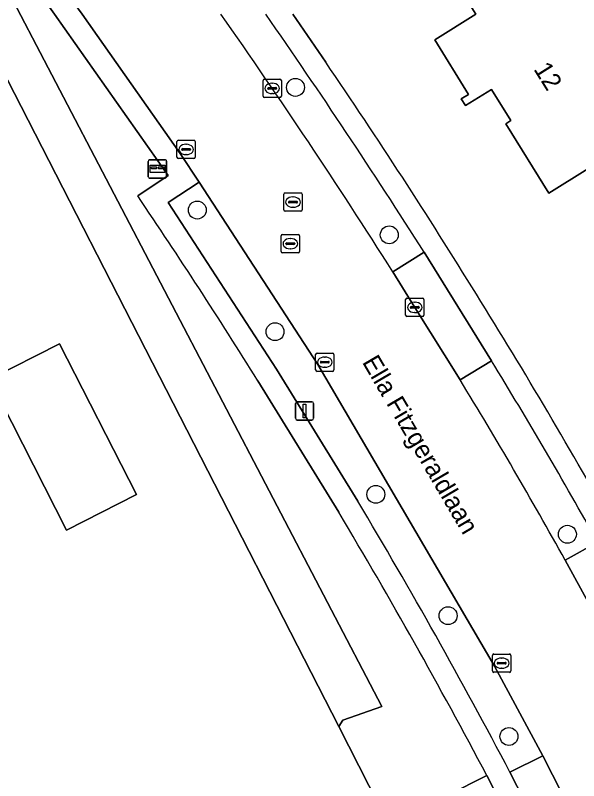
# Model space of a CAD drawing. Extents: x 160455 to 162082, y 388339 to 389736.
# Drawn here: x 160951.37 to 160982.13, y 389208.17 to 389249.94 of the extents above; entities that cross this region are included whole.
import ezdxf

# ---------------------------------------------------------------- set-up
doc = ezdxf.new("R2010")
doc.units = 0
for name, color, linetype in [('IMGEO_Boom', 7, 'Continuous'), ('IMGEO_Brievenbus', 7, 'Continuous'), ('IMGEO_Erf', 7, 'Continuous'), ('IMGEO_Greppel_droge_sloot', 7, 'Continuous'), ('IMGEO_Groenvoorziening', 7, 'Continuous'), ('IMGEO_Hek', 7, 'Continuous'), ('IMGEO_Kolk', 7, 'Continuous'), ('IMGEO_Lichtmast', 7, 'Continuous'), ('IMGEO_Openbare_ruimte_label', 7, 'Continuous'), ('IMGEO_Pand', 7, 'Continuous'), ('IMGEO_Pand_nummerreeks', 7, 'Continuous'), ('IMGEO_Parkeervlak_open', 7, 'Continuous'), ('IMGEO_Rijbaan_lokaal_gesloten', 7, 'Continuous'), ('IMGEO_Rioolput', 7, 'Continuous'), ('IMGEO_Voetpad_open', 7, 'Continuous')]:
    doc.layers.add(name, color=color, linetype=linetype)

msp = doc.modelspace()

# ---------------------------------------------------------------- linework, layer by layer
at = {"layer": 'IMGEO_Boom'}
for centre in [(160966.666, 389246.002), (160961.309, 389239.307), (160971.788, 389237.952), (160965.55, 389232.669), (160971.053, 389223.791), (160981.51, 389221.613), (160974.998, 389217.171), (160978.32, 389210.578)]:
    msp.add_circle(centre, 0.489, dxfattribs=at)
at = {"layer": 'IMGEO_Brievenbus'}
for p, q in [((160958.633, 389241.124), (160958.633, 389241.965)), ((160958.633, 389241.965), (160958.633, 389241.124)), ((160958.708, 389242.049), (160959.549, 389242.049)), ((160959.549, 389242.049), (160958.708, 389242.049)), ((160959.633, 389241.974), (160959.633, 389241.133)), ((160959.633, 389241.133), (160959.633, 389241.974)), ((160959.077, 389241.656), (160958.8, 389241.656)), ((160958.8, 389241.572), (160959.077, 389241.572)), ((160959.469, 389241.656), (160959.192, 389241.656)), ((160959.192, 389241.572), (160959.469, 389241.572)), ((160959.558, 389241.049), (160958.717, 389241.049)), ((160958.717, 389241.049), (160959.558, 389241.049))]:
    msp.add_line(p, q, dxfattribs=at)
msp.add_lwpolyline([(160958.734, 389241.756), (160959.541, 389241.756), (160959.541, 389241.351), (160958.734, 389241.351), (160958.734, 389241.756)], dxfattribs=at)
for centre, radius, start, end in [((160958.711, 389241.971), 0.0779, 92.4484, 184.2845), ((160958.711, 389241.971), 0.0779, 92.4484, 184.2845), ((160959.555, 389241.971), 0.0779, 2.4484, 94.2845), ((160959.555, 389241.971), 0.0779, 2.4484, 94.2845), ((160958.83, 389241.614), 0.0519, 125.8089, 234.1911), ((160959.046, 389241.614), 0.0519, 305.8089, 54.1911), ((160959.223, 389241.614), 0.0519, 125.8089, 234.1911), ((160959.439, 389241.614), 0.0519, 305.8089, 54.1911), ((160958.711, 389241.127), 0.0779, 182.4484, 274.2845), ((160958.711, 389241.127), 0.0779, 182.4484, 274.2845), ((160959.555, 389241.127), 0.0779, 272.4484, 4.2845), ((160959.555, 389241.127), 0.0779, 272.4484, 4.2845)]:
    msp.add_arc(centre, radius, start, end, dxfattribs=at)
at = {"layer": 'IMGEO_Erf'}
for points in [[(160979.695, 389203.341), (160977.108, 389208.451), (160972.884, 389206.319), (160971.771, 389205.758), (160969.026, 389211.114), (160941.881, 389264.074), (160931.643, 389261.015), (160911.604, 389256.404), (160906.256, 389252.814), (160906.55, 389252.215), (160904.296, 389250), (160903.465, 389249.183), (160884.515, 389230.559), (160899.419, 389202.29), (160907.13, 389187.879), (160912.769, 389177.305), (160913.598, 389175.984), (160922.466, 389180.512), (160922.556, 389180.328), (160951.698, 389120.819)], [(160966.522, 389250), (160968.319, 389247.376)]]:
    msp.add_lwpolyline(points, dxfattribs=at)
for points in [[(160990.872, 389247.264), (160988.319, 389245.68), (160988.583, 389245.255), (160984.749, 389242.876), (160980.493, 389240.236), (160978.142, 389244.016), (160978.423, 389244.192), (160977.367, 389245.88), (160975.955, 389245.019), (160975.72, 389245.377), (160976.112, 389245.61), (160974.282, 389248.594), (160976.52, 389250), (160975.203, 389252.109), (160979.881, 389255.015), (160981.196, 389252.897), (160983.11, 389254.085), (160985.647, 389250), (160986.237, 389249.05), (160987.767, 389250), (160988.789, 389250.635), (160989.181, 389250)], [(160949.972, 389230.071), (160953.791, 389232.015), (160957.986, 389223.775), (160954.168, 389221.831)]]:
    msp.add_lwpolyline(points, close=True, dxfattribs=at)
for centre, radius, start, end in [((160689.235, 389057.157), 337.745, 31.71692, 34.27766), ((160695.345, 389059.589), 331.271, 29.31257, 31.91474)]:
    msp.add_arc(centre, radius, start, end, dxfattribs=at)
at = {"layer": 'IMGEO_Greppel_droge_sloot'}
msp.add_lwpolyline([(160947.644, 389257.639), (160942.773, 389264.724), (160940.019, 389268.145), (160927.121, 389276.513), (160924.197, 389273.379), (160936.991, 389266.357), (160928.346, 389262.044), (160909.889, 389258.182), (160905.504, 389254.321), (160906.256, 389252.814), (160911.604, 389256.404), (160931.643, 389261.015), (160941.881, 389264.074), (160969.026, 389211.114), (160969.244, 389211.469), (160971.39, 389212.21)], close=True, dxfattribs=at)
at = {"layer": 'IMGEO_Groenvoorziening'}
for points in [[(160905.504, 389254.321), (160909.889, 389258.182), (160928.346, 389262.044), (160936.991, 389266.357), (160924.197, 389273.379), (160927.121, 389276.513), (160940.019, 389268.145), (160942.773, 389264.724), (160947.644, 389257.639), (160971.39, 389212.21), (160969.244, 389211.469), (160969.026, 389211.114), (160971.771, 389205.758), (160972.884, 389206.319), (160977.108, 389208.451)], [(160958.059, 389240.077), (160959.723, 389241.189), (160953.516, 389250), (160953.152, 389250.513), (160954.124, 389251.236)], [(160969.026, 389222.817), (160964.617, 389229.988)]]:
    msp.add_lwpolyline(points, dxfattribs=at)
for centre, radius, start, end in [((160679.33, 389051.723), 336.403, 31.99968, 34.04925), ((160704.38, 389064.476), 308.398, 27.8298, 30.89252)]:
    msp.add_arc(centre, radius, start, end, dxfattribs=at)
at = {"layer": 'IMGEO_Hek'}
msp.add_lwpolyline([(160941.881, 389264.074), (160969.026, 389211.114), (160971.771, 389205.758)], dxfattribs=at)
at = {"layer": 'IMGEO_Kolk'}
for p, q in [((160964.895, 389245.52), (160964.895, 389246.372)), ((160964.97, 389246.446), (160965.822, 389246.446)), ((160965.383, 389246.226), (160965.408, 389246.226)), ((160965.896, 389246.372), (160965.896, 389245.52)), ((160965.154, 389245.94), (160965.154, 389245.952)), ((160965.592, 389245.903), (160965.194, 389245.903)), ((160965.197, 389245.989), (160965.595, 389245.989)), ((160965.406, 389245.666), (160965.381, 389245.666)), ((160965.638, 389245.952), (160965.638, 389245.94)), ((160965.822, 389245.446), (160964.97, 389245.446)), ((160960.273, 389243.115), (160961.125, 389243.115)), ((160960.198, 389242.189), (160960.198, 389243.041)), ((160960.686, 389242.895), (160960.711, 389242.895)), ((160961.199, 389243.041), (160961.199, 389242.189)), ((160960.457, 389242.609), (160960.457, 389242.621)), ((160960.895, 389242.572), (160960.497, 389242.572)), ((160960.5, 389242.658), (160960.898, 389242.658)), ((160960.709, 389242.335), (160960.684, 389242.335)), ((160960.941, 389242.621), (160960.941, 389242.609)), ((160961.125, 389242.115), (160960.273, 389242.115)), ((160972.679, 389233.569), (160972.679, 389234.421)), ((160972.754, 389234.495), (160973.606, 389234.495)), ((160973.68, 389234.421), (160973.68, 389233.569)), ((160972.938, 389233.989), (160972.938, 389234.001)), ((160973.376, 389233.952), (160972.978, 389233.952)), ((160972.981, 389234.038), (160973.379, 389234.038)), ((160973.167, 389234.275), (160973.192, 389234.275)), ((160973.422, 389234.001), (160973.422, 389233.989)), ((160973.19, 389233.715), (160973.165, 389233.715)), ((160973.606, 389233.495), (160972.754, 389233.495)), ((160967.768, 389230.579), (160967.768, 389231.431)), ((160967.843, 389231.505), (160968.695, 389231.505)), ((160968.769, 389231.431), (160968.769, 389230.579)), ((160968.027, 389230.999), (160968.027, 389231.011)), ((160968.07, 389231.048), (160968.468, 389231.048)), ((160968.256, 389231.285), (160968.281, 389231.285)), ((160968.511, 389231.011), (160968.511, 389230.999)), ((160968.465, 389230.962), (160968.067, 389230.962)), ((160968.279, 389230.725), (160968.254, 389230.725)), ((160968.695, 389230.505), (160967.843, 389230.505)), ((160977.422, 389214.153), (160977.422, 389215.005)), ((160977.497, 389215.079), (160978.349, 389215.079)), ((160977.91, 389214.859), (160977.935, 389214.859)), ((160978.423, 389215.005), (160978.423, 389214.153)), ((160977.681, 389214.573), (160977.681, 389214.585)), ((160978.119, 389214.536), (160977.721, 389214.536)), ((160977.724, 389214.622), (160978.122, 389214.622)), ((160977.933, 389214.299), (160977.908, 389214.299)), ((160978.165, 389214.585), (160978.165, 389214.573)), ((160978.349, 389214.079), (160977.497, 389214.079))]:
    msp.add_line(p, q, dxfattribs=at)
for points in [[(160964.895, 389245.52), (160964.895, 389246.372)], [(160964.97, 389246.446), (160965.822, 389246.446)], [(160965.896, 389246.372), (160965.896, 389245.52)], [(160965.822, 389245.446), (160964.97, 389245.446)], [(160960.273, 389243.115), (160961.125, 389243.115)], [(160960.198, 389242.189), (160960.198, 389243.041)], [(160961.199, 389243.041), (160961.199, 389242.189)], [(160961.125, 389242.115), (160960.273, 389242.115)], [(160972.679, 389233.569), (160972.679, 389234.421)], [(160972.754, 389234.495), (160973.606, 389234.495)], [(160973.68, 389234.421), (160973.68, 389233.569)], [(160973.606, 389233.495), (160972.754, 389233.495)], [(160967.768, 389230.579), (160967.768, 389231.431)], [(160967.843, 389231.505), (160968.695, 389231.505)], [(160968.769, 389231.431), (160968.769, 389230.579)], [(160968.695, 389230.505), (160967.843, 389230.505)], [(160977.422, 389214.153), (160977.422, 389215.005)], [(160977.497, 389215.079), (160978.349, 389215.079)], [(160978.423, 389215.005), (160978.423, 389214.153)], [(160978.349, 389214.079), (160977.497, 389214.079)]]:
    msp.add_lwpolyline(points, dxfattribs=at)
for centre, radius, start, end in [((160964.972, 389246.37), 0.0765, 91.552, 178.448), ((160964.972, 389246.37), 0.0765, 91.552, 178.448), ((160965.82, 389246.37), 0.0765, 1.552, 88.448), ((160965.82, 389246.37), 0.0765, 1.552, 88.448), ((160965.194, 389245.949), 0.0403, 85.8775, 175.7526), ((160965.191, 389245.939), 0.0366, 178.938, 274.7102), ((160965.595, 389245.946), 0.043, 264.8664, 352.4533), ((160965.599, 389245.951), 0.0386, 1.7309, 96.639), ((160964.972, 389245.522), 0.0765, 181.552, 268.448), ((160964.972, 389245.522), 0.0765, 181.552, 268.448), ((160965.82, 389245.522), 0.0765, 271.552, 358.448), ((160965.82, 389245.522), 0.0765, 271.552, 358.448), ((160960.275, 389243.039), 0.0765, 91.552, 178.448), ((160960.275, 389243.039), 0.0765, 91.552, 178.448), ((160961.123, 389243.039), 0.0765, 1.552, 88.448), ((160961.123, 389243.039), 0.0765, 1.552, 88.448), ((160960.497, 389242.618), 0.0403, 85.8775, 175.7526), ((160960.494, 389242.608), 0.0366, 178.938, 274.7102), ((160960.898, 389242.615), 0.043, 264.8664, 352.4533), ((160960.902, 389242.62), 0.0386, 1.7309, 96.639), ((160960.275, 389242.191), 0.0765, 181.552, 268.448), ((160960.275, 389242.191), 0.0765, 181.552, 268.448), ((160961.123, 389242.191), 0.0765, 271.552, 358.448), ((160961.123, 389242.191), 0.0765, 271.552, 358.448), ((160972.756, 389234.419), 0.0765, 91.552, 178.448), ((160972.756, 389234.419), 0.0765, 91.552, 178.448), ((160973.604, 389234.419), 0.0765, 1.552, 88.448), ((160973.604, 389234.419), 0.0765, 1.552, 88.448), ((160972.978, 389233.998), 0.0403, 85.8775, 175.7526), ((160972.975, 389233.988), 0.0366, 178.938, 274.7102), ((160973.379, 389233.995), 0.043, 264.8664, 352.4533), ((160973.383, 389234), 0.0386, 1.7309, 96.639), ((160972.756, 389233.571), 0.0765, 181.552, 268.448), ((160972.756, 389233.571), 0.0765, 181.552, 268.448), ((160973.604, 389233.571), 0.0765, 271.552, 358.448), ((160973.604, 389233.571), 0.0765, 271.552, 358.448), ((160967.845, 389231.429), 0.0765, 91.552, 178.448), ((160967.845, 389231.429), 0.0765, 91.552, 178.448), ((160968.693, 389231.429), 0.0765, 1.552, 88.448), ((160968.693, 389231.429), 0.0765, 1.552, 88.448), ((160968.067, 389231.008), 0.0403, 85.8775, 175.7526), ((160968.472, 389231.01), 0.0386, 1.7309, 96.639), ((160968.064, 389230.998), 0.0366, 178.938, 274.7102), ((160968.468, 389231.005), 0.043, 264.8664, 352.4533), ((160967.845, 389230.581), 0.0765, 181.552, 268.448), ((160967.845, 389230.581), 0.0765, 181.552, 268.448), ((160968.693, 389230.581), 0.0765, 271.552, 358.448), ((160968.693, 389230.581), 0.0765, 271.552, 358.448), ((160977.499, 389215.003), 0.0765, 91.552, 178.448), ((160977.499, 389215.003), 0.0765, 91.552, 178.448), ((160978.347, 389215.003), 0.0765, 1.552, 88.448), ((160978.347, 389215.003), 0.0765, 1.552, 88.448), ((160977.721, 389214.582), 0.0403, 85.8775, 175.7526), ((160977.718, 389214.572), 0.0366, 178.938, 274.7102), ((160978.122, 389214.579), 0.043, 264.8664, 352.4533), ((160978.126, 389214.584), 0.0386, 1.7309, 96.639), ((160977.499, 389214.155), 0.0765, 181.552, 268.448), ((160977.499, 389214.155), 0.0765, 181.552, 268.448), ((160978.347, 389214.155), 0.0765, 271.552, 358.448), ((160978.347, 389214.155), 0.0765, 271.552, 358.448)]:
    msp.add_arc(centre, radius, start, end, dxfattribs=at)
for centre, major_axis, ratio, start_param, end_param in [((160965.382, 389245.946), (-0.387, 0.002), 0.722429, 4.712389, 7.853982), ((160965.407, 389245.946), (-0.39, 0.002), 0.717154, 1.570796, 4.712389), ((160960.685, 389242.615), (-0.387, 0.002), 0.722429, 4.712389, 7.853982), ((160960.71, 389242.615), (-0.39, 0.002), 0.717154, 1.570796, 4.712389), ((160973.166, 389233.995), (-0.387, 0.002), 0.722429, 4.712389, 7.853982), ((160973.191, 389233.995), (-0.39, 0.002), 0.717154, 1.570796, 4.712389), ((160968.255, 389231.005), (-0.387, 0.002), 0.722429, 4.712389, 7.853982), ((160968.28, 389231.005), (-0.39, 0.002), 0.717154, 1.570796, 4.712389), ((160977.909, 389214.579), (-0.387, 0.002), 0.722429, 4.712389, 7.853982), ((160977.934, 389214.579), (-0.39, 0.002), 0.717154, 1.570796, 4.712389)]:
    msp.add_ellipse(centre, major_axis=major_axis, ratio=ratio, start_param=start_param, end_param=end_param, dxfattribs=at)
at = {"layer": 'IMGEO_Lichtmast'}
for p, q in [((160966.667, 389227.945), (160966.667, 389228.745)), ((160966.667, 389228.745), (160966.667, 389227.945)), ((160966.767, 389228.845), (160967.557, 389228.845)), ((160967.557, 389228.845), (160966.767, 389228.845)), ((160967.657, 389228.745), (160967.657, 389227.945)), ((160967.657, 389227.945), (160967.657, 389228.745)), ((160967.557, 389227.845), (160966.767, 389227.845)), ((160966.767, 389227.845), (160967.557, 389227.845))]:
    msp.add_line(p, q, dxfattribs=at)
msp.add_lwpolyline([(160967.087, 389228.72), (160967.237, 389228.72), (160967.237, 389227.97), (160967.087, 389227.97), (160967.087, 389228.72)], dxfattribs=at)
for centre, start, end in [((160966.767, 389228.745), 90, 180), ((160966.767, 389228.745), 90, 180), ((160967.557, 389228.745), 0, 90), ((160967.557, 389228.745), 360, 90), ((160966.767, 389227.945), 180, 270), ((160966.767, 389227.945), 180, 270), ((160967.557, 389227.945), 270, 0), ((160967.557, 389227.945), 270, 0)]:
    msp.add_arc(centre, 0.1, start, end, dxfattribs=at)
at = {"layer": 'IMGEO_Pand'}
for points in [[(160989.181, 389250), (160988.789, 389250.635), (160987.767, 389250), (160986.237, 389249.05), (160985.647, 389250), (160983.11, 389254.085), (160981.196, 389252.897), (160979.881, 389255.015), (160975.203, 389252.109), (160976.52, 389250), (160974.282, 389248.594), (160976.112, 389245.61), (160975.72, 389245.377), (160975.955, 389245.019), (160977.367, 389245.88), (160978.423, 389244.192), (160978.142, 389244.016), (160980.493, 389240.236), (160984.749, 389242.876), (160988.583, 389245.255), (160988.319, 389245.68), (160990.872, 389247.264)], [(160954.168, 389221.831), (160957.986, 389223.775), (160953.791, 389232.015), (160949.972, 389230.071)]]:
    msp.add_lwpolyline(points, close=True, dxfattribs=at)
at = {"layer": 'IMGEO_Parkeervlak_open'}
for points in [[(160978.373, 389208.634), (160980.17, 389209.522), (160977.539, 389214.418), (160967.881, 389230.881), (160961.406, 389240.835), (160959.726, 389239.719), (160965.64, 389230.627), (160970.066, 389223.422)], [(160971.983, 389235.933), (160973.693, 389237)], [(160977.365, 389231.086), (160975.65, 389230.034)], [(160981.391, 389220.195), (160983.161, 389221.182)]]:
    msp.add_lwpolyline(points, dxfattribs=at)
for centre, radius, start, end in [((160668.24, 389043.367), 359.641, 32.37375, 35.0684), ((160661.892, 389038.933), 369.392, 32.42509, 34.84717), ((160748.915, 389090.745), 268.113, 29.11071, 31.56317), ((160768.02, 389102.289), 243.78, 28.92453, 31.60211), ((160704.935, 389064.76), 308.979, 27.7518, 30.89746)]:
    msp.add_arc(centre, radius, start, end, dxfattribs=at)
at = {"layer": 'IMGEO_Rijbaan_lokaal_gesloten'}
for points in [[(160954.124, 389251.236), (160954.577, 389250.619), (160955.028, 389250), (160960.371, 389242.389), (160961.406, 389240.835), (160967.881, 389230.881), (160977.539, 389214.418), (160980.17, 389209.522), (160981.745, 389206.414), (160989.577, 389190.454), (160991.109, 389187.318), (161000, 389169.121)], [(160975.65, 389230.034), (160973.181, 389233.995), (160971.983, 389235.933)], [(160983.066, 389217.181), (160982.757, 389217.705), (160981.391, 389220.195)]]:
    msp.add_lwpolyline(points, dxfattribs=at)
for centre, radius, start, end in [((160668.24, 389043.367), 359.641, 32.37375, 35.0684), ((160768.02, 389102.289), 243.78, 28.92453, 31.60211)]:
    msp.add_arc(centre, radius, start, end, dxfattribs=at)
at = {"layer": 'IMGEO_Rioolput'}
for p, q in [((160966.106, 389240.24), (160966.958, 389240.24)), ((160966.031, 389239.314), (160966.031, 389240.166)), ((160966.333, 389239.783), (160966.731, 389239.783)), ((160966.519, 389240.02), (160966.544, 389240.02)), ((160967.032, 389240.166), (160967.032, 389239.314)), ((160966.29, 389239.734), (160966.29, 389239.746)), ((160966.728, 389239.697), (160966.33, 389239.697)), ((160966.542, 389239.46), (160966.517, 389239.46)), ((160966.774, 389239.746), (160966.774, 389239.734)), ((160966.958, 389239.24), (160966.106, 389239.24)), ((160965.889, 389237.046), (160965.889, 389237.898)), ((160965.964, 389237.972), (160966.816, 389237.972)), ((160966.377, 389237.752), (160966.402, 389237.752)), ((160966.89, 389237.898), (160966.89, 389237.046)), ((160966.148, 389237.466), (160966.148, 389237.478)), ((160966.586, 389237.429), (160966.188, 389237.429)), ((160966.191, 389237.515), (160966.589, 389237.515)), ((160966.632, 389237.478), (160966.632, 389237.466)), ((160966.816, 389236.972), (160965.964, 389236.972)), ((160966.4, 389237.192), (160966.375, 389237.192))]:
    msp.add_line(p, q, dxfattribs=at)
for points in [[(160966.106, 389240.24), (160966.958, 389240.24)], [(160966.031, 389239.314), (160966.031, 389240.166)], [(160967.032, 389240.166), (160967.032, 389239.314)], [(160966.958, 389239.24), (160966.106, 389239.24)], [(160965.889, 389237.046), (160965.889, 389237.898)], [(160965.964, 389237.972), (160966.816, 389237.972)], [(160966.89, 389237.898), (160966.89, 389237.046)], [(160966.816, 389236.972), (160965.964, 389236.972)]]:
    msp.add_lwpolyline(points, dxfattribs=at)
for centre, radius, start, end in [((160966.108, 389240.164), 0.0765, 91.552, 178.448), ((160966.108, 389240.164), 0.0765, 91.552, 178.448), ((160966.956, 389240.164), 0.0765, 1.552, 88.448), ((160966.956, 389240.164), 0.0765, 1.552, 88.448), ((160966.33, 389239.743), 0.0403, 85.8775, 175.7526), ((160966.735, 389239.745), 0.0386, 1.7309, 96.639), ((160966.327, 389239.733), 0.0366, 178.938, 274.7102), ((160966.731, 389239.74), 0.043, 264.8664, 352.4533), ((160966.108, 389239.316), 0.0765, 181.552, 268.448), ((160966.108, 389239.316), 0.0765, 181.552, 268.448), ((160966.956, 389239.316), 0.0765, 271.552, 358.448), ((160966.956, 389239.316), 0.0765, 271.552, 358.448), ((160965.966, 389237.896), 0.0765, 91.552, 178.448), ((160965.966, 389237.896), 0.0765, 91.552, 178.448), ((160966.814, 389237.896), 0.0765, 1.552, 88.448), ((160966.814, 389237.896), 0.0765, 1.552, 88.448), ((160966.188, 389237.475), 0.0403, 85.8775, 175.7526), ((160966.185, 389237.465), 0.0366, 178.938, 274.7102), ((160966.589, 389237.472), 0.043, 264.8664, 352.4533), ((160966.593, 389237.477), 0.0386, 1.7309, 96.639), ((160965.966, 389237.048), 0.0765, 181.552, 268.448), ((160965.966, 389237.048), 0.0765, 181.552, 268.448), ((160966.814, 389237.048), 0.0765, 271.552, 358.448), ((160966.814, 389237.048), 0.0765, 271.552, 358.448)]:
    msp.add_arc(centre, radius, start, end, dxfattribs=at)
for centre, major_axis, ratio, start_param, end_param in [((160966.518, 389239.74), (-0.387, 0.002), 0.722429, 4.712389, 7.853982), ((160966.543, 389239.74), (-0.39, 0.002), 0.717154, 1.570796, 4.712389), ((160966.376, 389237.472), (-0.387, 0.002), 0.722429, 4.712389, 7.853982), ((160966.401, 389237.472), (-0.39, 0.002), 0.717154, 1.570796, 4.712389)]:
    msp.add_ellipse(centre, major_axis=major_axis, ratio=ratio, start_param=start_param, end_param=end_param, dxfattribs=at)
at = {"layer": 'IMGEO_Voetpad_open'}
for points in [[(160970.066, 389223.422), (160965.64, 389230.627), (160959.726, 389239.719), (160961.406, 389240.835), (160960.371, 389242.389), (160955.028, 389250), (160954.577, 389250.619), (160954.124, 389251.236), (160953.152, 389250.513), (160953.516, 389250), (160959.723, 389241.189), (160958.059, 389240.077)], [(160968.319, 389247.376), (160966.522, 389250)], [(160973.693, 389237), (160977.365, 389231.086)], [(160964.617, 389229.988), (160969.026, 389222.817)], [(160977.108, 389208.451), (160979.695, 389203.341), (161000, 389161.768), (161006.853, 389147.737)], [(161000, 389164.529), (160989.301, 389186.425), (160987.781, 389189.536), (160979.947, 389205.53), (160978.373, 389208.634)]]:
    msp.add_lwpolyline(points, dxfattribs=at)
for points in [[(160977.365, 389231.086), (160973.693, 389237), (160971.983, 389235.933), (160973.181, 389233.995), (160975.65, 389230.034)], [(160983.161, 389221.182), (160981.391, 389220.195), (160982.757, 389217.705), (160983.066, 389217.181), (160984.833, 389218.136)], [(160981.745, 389206.414), (160980.17, 389209.522), (160978.373, 389208.634), (160979.947, 389205.53)]]:
    msp.add_lwpolyline(points, close=True, dxfattribs=at)
for centre, radius, start, end in [((160661.892, 389038.933), 369.392, 32.42509, 34.84717), ((160689.235, 389057.157), 337.745, 31.71692, 34.27766), ((160679.33, 389051.723), 336.403, 31.99968, 34.04925), ((160695.345, 389059.589), 331.271, 29.31257, 31.91474), ((160748.915, 389090.745), 268.113, 29.11071, 31.56317), ((160704.935, 389064.76), 308.979, 27.7518, 30.89746), ((160704.38, 389064.476), 308.398, 27.8298, 30.89252)]:
    msp.add_arc(centre, radius, start, end, dxfattribs=at)

# ---------------------------------------------------------------- texts
at = {"layer": 'IMGEO_Openbare_ruimte_label'}
msp.add_text('Ella Fitzgeraldlaan', height=1, rotation=300.3842, dxfattribs=at).set_placement((160970.284, 389231.01))
at = {"layer": 'IMGEO_Pand_nummerreeks'}
msp.add_text('12', height=1, rotation=302.0281, dxfattribs=at).set_placement((160979.64, 389246.998))

doc.saveas('drawing.dxf')
